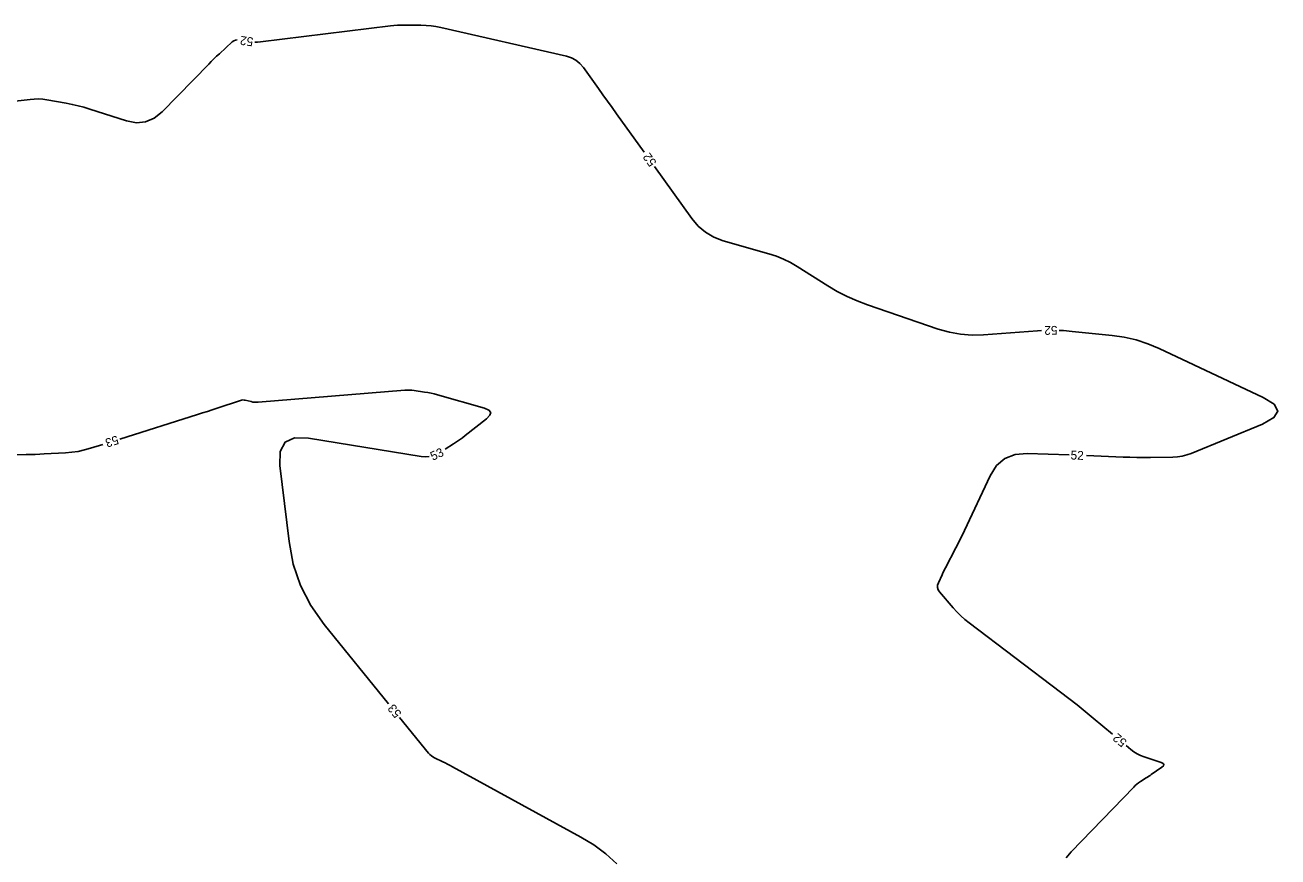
# Model space of a CAD drawing. Extents: x 2384780 to 2405861, y 547869 to 573706.
# Drawn here: x 2394667.9 to 2394952, y 553379 to 553567.6 of the extents above; entities that cross this region are included whole.
import ezdxf

# ---------------------------------------------------------------- set-up
doc = ezdxf.new("R2010")
doc.units = 0
doc.layers.add('Old_Level_60', color=7, linetype='Continuous')

msp = doc.modelspace()

# ---------------------------------------------------------------- linework, layer by layer
at = {"layer": 'Old_Level_60'}
for points in [[(2394808.299, 553538.81575), (2394802.06975, 553547.49875), (2394801.03475, 553548.94125), (2394800, 553550.38375), (2394798.96525, 553551.826), (2394797.93025, 553553.2685), (2394794.54975, 553557.9805), (2394793.7645, 553558.89875), (2394792.85725, 553559.6335), (2394791.8285, 553560.185), (2394790.678, 553560.5535), (2394762.23575, 553567.05), (2394761.11425, 553567.275), (2394759.98575, 553567.43925), (2394758.84975, 553567.543), (2394757.70675, 553567.58575), (2394753.96125, 553567.6265), (2394753.15925, 553567.622), (2394752.359, 553567.5905), (2394751.56, 553567.5325), (2394750.76275, 553567.44775), (2394721.33525, 553563.82), (2394720.66825, 553563.76225), (2394720.02075, 553563.754)], [(2394716.06125, 553564.289), (2394716.05975, 553564.289), (2394715.63925, 553564.22), (2394715.24825, 553564.0515), (2394714.886, 553563.7835), (2394711.98875, 553561.135), (2394711.37225, 553560.563), (2394710.7645, 553559.982), (2394710.16525, 553559.392), (2394709.575, 553558.793), (2394699.02625, 553547.93025), (2394697.234, 553546.48025), (2394695.28475, 553545.659), (2394693.17825, 553545.46675), (2394690.9145, 553545.90375), (2394682.59225, 553548.57325), (2394681.2825, 553548.969), (2394679.96175, 553549.31975), (2394678.62975, 553549.625), (2394677.28675, 553549.8855), (2394672.881, 553550.662), (2394671.93575, 553550.794), (2394670.9885, 553550.8575), (2394670.039, 553550.85225), (2394669.0875, 553550.7785), (2394646.727, 553548.2395)], [(2394898.39125, 553498.31875), (2394897.53075, 553498.2745), (2394885.25925, 553497.373), (2394882.6465, 553497.31075), (2394880.06725, 553497.50975), (2394877.52175, 553497.97025), (2394875.01, 553498.6925), (2394858.9545, 553504.18025), (2394856.6045, 553505.0605), (2394854.318, 553506.0725), (2394852.0945, 553507.2165), (2394849.93425, 553508.49275), (2394842.98025, 553512.87775), (2394841.46475, 553513.76075), (2394839.89875, 553514.531), (2394838.28175, 553515.188), (2394836.6145, 553515.732), (2394826.243, 553518.71975), (2394824.13, 553519.51475), (2394822.23525, 553520.6195), (2394820.55925, 553522.034), (2394819.10175, 553523.7585), (2394810.63075, 553535.56575)], [(2394908.637, 553469.9785), (2394916.904, 553469.65975), (2394918.452, 553469.61), (2394920.0005, 553469.58), (2394921.54925, 553469.57025), (2394923.098, 553469.58), (2394928.15825, 553469.64525), (2394929.2325, 553469.709), (2394930.28625, 553469.87225), (2394931.31975, 553470.13525), (2394932.333, 553470.49775), (2394948.5105, 553477.14925), (2394951.12, 553478.59575), (2394952.0145, 553480.0845), (2394951.1945, 553481.61575), (2394948.6595, 553483.18925), (2394925.06575, 553494.28), (2394922.5015, 553495.3575), (2394919.87425, 553496.2085), (2394917.18425, 553496.83325), (2394914.4315, 553497.2315), (2394905.3365, 553498.1625), (2394903.387, 553498.319), (2394902.389, 553498.35525)], [(2394763.17, 553471.42825), (2394765.10625, 553472.6675), (2394765.77925, 553473.11), (2394766.441, 553473.56825), (2394767.0915, 553474.04225), (2394767.73075, 553474.53225), (2394772.6015, 553478.35975), (2394773.35525, 553479.123), (2394773.52875, 553479.77225), (2394773.1225, 553480.30775), (2394772.13625, 553480.7295), (2394761.4275, 553483.7905), (2394760.71125, 553483.982), (2394759.9895, 553484.149), (2394759.2625, 553484.29125), (2394758.53025, 553484.4085), (2394756.12975, 553484.752), (2394755.61475, 553484.811), (2394755.099, 553484.84125), (2394754.5825, 553484.84225), (2394754.065, 553484.81425), (2394720.8275, 553482.09175), (2394720.415, 553482.0745), (2394720.00525, 553482.09025), (2394719.598, 553482.139), (2394719.1935, 553482.22075), (2394717.876, 553482.54225), (2394717.5945, 553482.591), (2394717.31475, 553482.5995), (2394717.0365, 553482.56775), (2394716.76025, 553482.496), (2394711.52375, 553480.74875), (2394710.401, 553480.37675), (2394709.27675, 553480.0095), (2394708.15075, 553479.64675), (2394707.0235, 553479.28875), (2394689.412, 553473.7375)], [(2394750.34825, 553413.7225), (2394735.75675, 553431.688), (2394732.74325, 553435.96125), (2394730.4105, 553440.52275), (2394728.7585, 553445.37225), (2394727.787, 553450.51), (2394725.725, 553467.76425), (2394725.7975, 553470.924), (2394726.8995, 553473.00925), (2394729.03025, 553474.0195), (2394732.1905, 553473.955), (2394757.728, 553469.77125), (2394758.84325, 553469.686), (2394759.5785, 553469.76575)], [(2394685.597, 553472.535), (2394682.79375, 553471.6515), (2394681.38875, 553471.2565), (2394679.96725, 553470.952), (2394678.52925, 553470.73825), (2394677.07475, 553470.615), (2394672.297, 553470.36075), (2394671.273, 553470.311), (2394670.2485, 553470.2715), (2394669.224, 553470.242), (2394668.199, 553470.22225), (2394648.4705, 553469.94025)], [(2394914.4985, 553406.80475), (2394910.15675, 553410.438), (2394908.32525, 553411.952), (2394906.4755, 553413.443), (2394904.60775, 553414.9115), (2394902.72225, 553416.35725), (2394882.02475, 553432.0265), (2394881.036, 553432.81775), (2394880.09425, 553433.65925), (2394879.1995, 553434.5505), (2394878.35175, 553435.4915), (2394875.313, 553439.054), (2394874.99225, 553439.5385), (2394874.83725, 553440.04625), (2394874.8475, 553440.57675), (2394875.02375, 553441.1305), (2394875.869, 553442.97725), (2394876.05275, 553443.37175), (2394876.2415, 553443.76375), (2394876.435, 553444.15325), (2394876.63375, 553444.5405), (2394878.99025, 553449.05975), (2394879.49, 553450.03075), (2394879.98, 553451.00675), (2394880.45975, 553451.98775), (2394880.9295, 553452.9735), (2394886.77125, 553465.3995), (2394888.23425, 553467.71525), (2394890.11925, 553469.337), (2394892.42625, 553470.2645), (2394895.15525, 553470.49825), (2394904.64, 553470.1325)], [(2394802.12125, 553377.3795), (2394799.5965, 553379.65425), (2394796.86975, 553381.683), (2394793.94125, 553383.46525), (2394764.8515, 553399.39775), (2394764.30025, 553399.69575), (2394763.7455, 553399.9875), (2394763.18775, 553400.27275), (2394762.6265, 553400.55175), (2394760.788, 553401.45275), (2394760.40875, 553401.6645), (2394760.05875, 553401.91275), (2394759.738, 553402.198), (2394759.44675, 553402.52025), (2394752.87025, 553410.6175)], [(2394904.03275, 553378.731), (2394905.12475, 553380.129), (2394919.3235, 553394.82125), (2394919.67075, 553395.16), (2394920.03625, 553395.4765), (2394920.42, 553395.77075), (2394920.822, 553396.04275), (2394922.16475, 553396.89475), (2394922.4515, 553397.07875), (2394922.7365, 553397.2655), (2394923.0195, 553397.455), (2394923.30075, 553397.64725), (2394925.684, 553399.29425), (2394926.057, 553399.62725), (2394926.155, 553399.92025), (2394925.97775, 553400.17375), (2394925.52575, 553400.38725), (2394921.65775, 553401.657), (2394920.84875, 553401.965), (2394920.08, 553402.345), (2394919.351, 553402.797), (2394918.662, 553403.32075), (2394917.56625, 553404.23775)]]:
    msp.add_lwpolyline(points, dxfattribs=at)

# ---------------------------------------------------------------- texts
for s, rotation, p in [('52', 172.3074417, (2394719.7865, 553564.76725)), ('52', 125.6568361, (2394811.2275, 553536.4495)), ('52', 180.5240444, (2394902.01025, 553499.39675)), ('53', 197.4951583, (2394688.77325, 553474.58475)), ('53', 24.8382611, (2394760.389, 553468.79125)), ('52', 357.7919639, (2394904.9715, 553469.119)), ('53', 129.0834361, (2394753.423, 553411.52325)), ('52', 140.0769972, (2394917.924, 553405.24225))]:
    msp.add_text(s, height=2, rotation=rotation, dxfattribs=at).set_placement(p)

doc.saveas('drawing.dxf')
